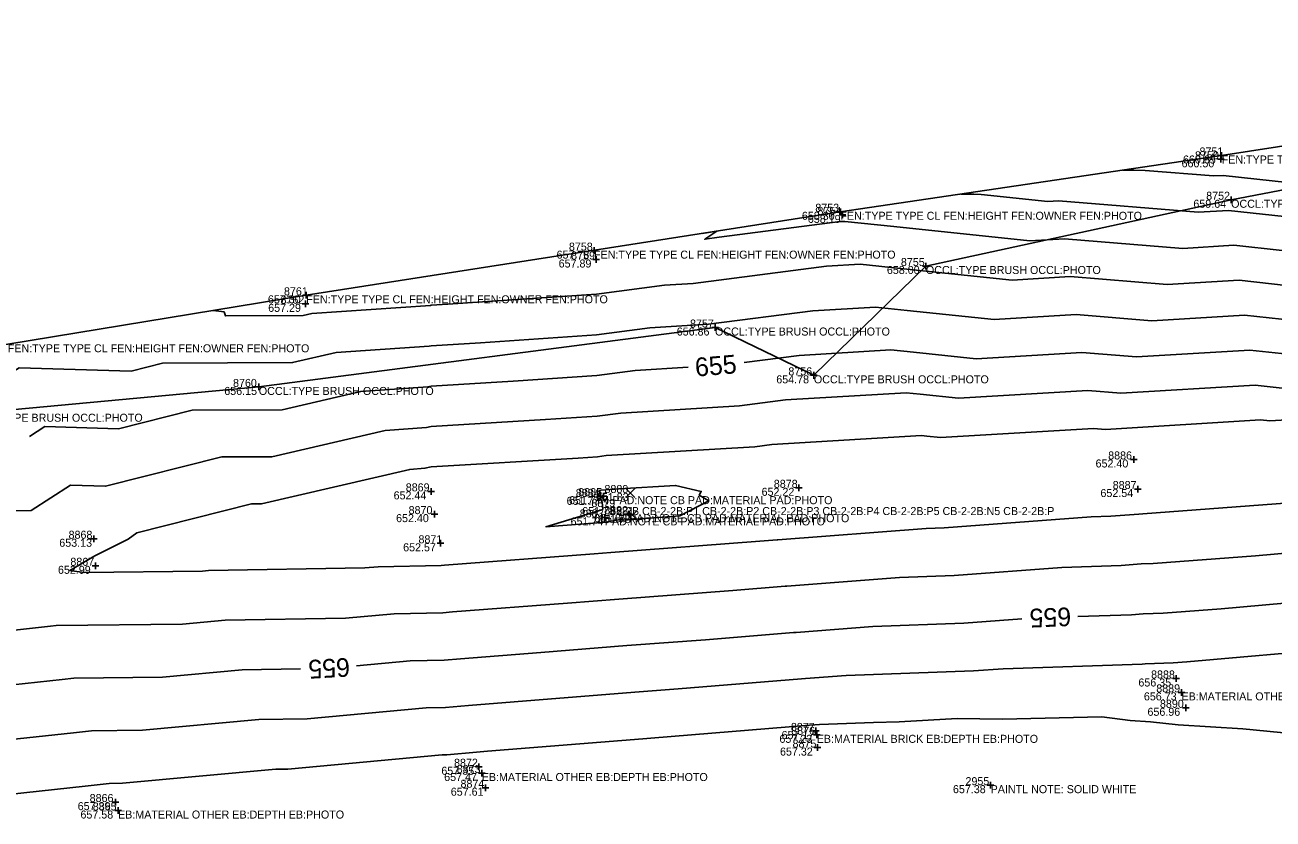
# Model space of a CAD drawing. Extents: x 2129350 to 2137777, y 657588 to 659885.
# Drawn here: x 2137058.3 to 2137245.4, y 659724.5 to 659843.4 of the extents above; entities that cross this region are included whole.
import ezdxf

# ---------------------------------------------------------------- set-up
doc = ezdxf.new("R2010")
doc.units = 0
for name, color, linetype in [('DT_X_Contour_Major', 7, 'Continuous'), ('DT_X_Contour_Minor', 7, 'Continuous'), ('DT_X_TIN_Hull', 7, 'Continuous'), ('SV_X_Occupation_Line', 7, 'Continuous'), ('SV_X_Random_Point', 7, 'Continuous'), ('SV_X_Shot_Marker', 7, 'Continuous'), ('SV_X_Text_Comment', 7, 'Continuous'), ('SV_X_Text_Elevation', 7, 'Continuous'), ('SV_X_Text_Name', 7, 'Continuous')]:
    doc.layers.add(name, color=color, linetype=linetype)

msp = doc.modelspace()

# ---------------------------------------------------------------- linework, layer by layer
at = {"layer": 'DT_X_Contour_Major'}
for points in [[(2137222.85, 659821.68), (2137224.53, 659821.64), (2137226.16, 659821.62), (2137236.44, 659820.79), (2137237.88, 659820.87), (2137257.62, 659818.7), (2137262.01, 659818.96), (2137264.34, 659819.1), (2137284.38, 659817.53), (2137291.18, 659818.2), (2137306.36, 659816.71), (2137314.15, 659817.48), (2137322.45, 659816.84)], [(2137166.07, 659792.85), (2137174.33, 659793.91), (2137188.07, 659794.74), (2137191.47, 659794.38), (2137200.87, 659793.4), (2137216.7, 659794.35), (2137224.86, 659793.68), (2137241.86, 659794.71), (2137248.52, 659793.98), (2137265.75, 659795.02)], [(2137058.95, 659781.79), (2137061.26, 659783.27), (2137072.29, 659782.94), (2137083.34, 659785.72), (2137096.85, 659785.78), (2137108.6, 659788.51), (2137118.66, 659789.2), (2137119.17, 659789.32), (2137131.44, 659790.05), (2137144, 659790.92), (2137149.76, 659791.67), (2137157.7, 659792.15)], [(2137216.09, 659754.8), (2137224.15, 659755.07), (2137225.87, 659755.2), (2137228.86, 659755.29), (2137237.58, 659755.96), (2137253.75, 659757.38), (2137262.66, 659758.06), (2137278.63, 659759.46), (2137281.29, 659759.66), (2137283.68, 659759.87), (2137300.27, 659760.8), (2137308.67, 659760.82), (2137315.85, 659761.24)], [(2137107.97, 659747.43), (2137116.02, 659748.16), (2137121.1, 659748.26), (2137123.55, 659748.48), (2137135.58, 659749.4), (2137148.5, 659750.44), (2137160.27, 659751.33), (2137173.45, 659752.39), (2137173.87, 659752.43), (2137185.36, 659753.3), (2137198.99, 659753.8), (2137207.7, 659754.46)], [(2137000.08, 659740.11), (2137011.06, 659742.61), (2137011.17, 659742.64), (2137013.55, 659742.97), (2137028.43, 659742.98), (2137038.7, 659744.09), (2137052.71, 659744.17), (2137063.83, 659745.38), (2137065.6, 659745.57), (2137078.9, 659745.72), (2137090.82, 659746.82), (2137099.59, 659746.95)]]:
    msp.add_lwpolyline(points, dxfattribs=at)
at = {"layer": 'DT_X_Contour_Minor'}
for points in [[(2137198.54, 659818.09), (2137200.51, 659818.05), (2137201.62, 659818.02), (2137211.58, 659816.98), (2137213.2, 659817.07), (2137234.13, 659815.37), (2137238.68, 659815.64), (2137255.8, 659813.75)], [(2137159.79, 659812.2), (2137161.99, 659812.52), (2137160.17, 659811.31), (2137162.33, 659811.62), (2137180.49, 659813.95), (2137181.15, 659813.99), (2137188.53, 659813.21), (2137208.9, 659811.08), (2137214.08, 659811.39), (2137231.81, 659809.94), (2137239.48, 659810.41), (2137253.98, 659808.81)], [(2137086.5, 659800.63), (2137088.13, 659800.43), (2137088.32, 659799.82), (2137099.95, 659799.87), (2137101.26, 659800.18), (2137119.08, 659801.41), (2137119.18, 659801.43), (2137121.67, 659801.58), (2137143.93, 659803.11), (2137154.12, 659804.44), (2137158.41, 659804.7), (2137178.44, 659807.27), (2137183.45, 659807.57), (2137189.51, 659806.94), (2137206.23, 659805.19), (2137214.95, 659805.71), (2137229.49, 659804.52), (2137240.27, 659805.18), (2137252.16, 659803.86)], [(2137028.14, 659790.94), (2137035.8, 659791.06), (2137036.85, 659791.14), (2137056.59, 659791.54), (2137057.42, 659792.07), (2137074.21, 659791.57), (2137078.89, 659792.74), (2137098.4, 659792.83), (2137104.93, 659794.34), (2137118.87, 659795.3), (2137119.17, 659795.37), (2137126.56, 659795.82), (2137143.96, 659797.01), (2137151.94, 659798.06), (2137160.73, 659798.58), (2137176.38, 659800.59), (2137185.76, 659801.15), (2137190.49, 659800.66), (2137203.55, 659799.29), (2137215.83, 659800.03), (2137227.18, 659799.1), (2137241.07, 659799.94), (2137250.34, 659798.92)], [(2137050.95, 659770.52), (2137059.22, 659770.69), (2137065.1, 659774.48), (2137070.36, 659774.32), (2137087.79, 659778.71), (2137095.3, 659778.74), (2137112.28, 659782.68), (2137118.45, 659783.1), (2137119.16, 659783.26), (2137136.32, 659784.29), (2137144.04, 659784.82), (2137147.57, 659785.28), (2137165.37, 659786.35), (2137172.28, 659787.24), (2137190.38, 659788.32), (2137192.45, 659788.1), (2137198.19, 659787.5), (2137217.58, 659788.67), (2137222.55, 659788.26), (2137242.66, 659789.48), (2137246.7, 659789.03)], [(2137268.36, 659785.51), (2137244.88, 659784.09), (2137243.46, 659784.25), (2137220.23, 659782.84), (2137218.46, 659782.99), (2137195.51, 659781.61), (2137193.44, 659781.82), (2137192.68, 659781.9), (2137170.23, 659780.56), (2137167.7, 659780.23), (2137145.39, 659778.9), (2137144.07, 659778.73), (2137141.21, 659778.53), (2137119.15, 659777.2), (2137118.23, 659777), (2137115.95, 659776.84), (2137093.75, 659771.69), (2137092.24, 659771.69), (2137075.04, 659767.36), (2137073.76, 659766.39), (2137068.77, 659763.87), (2137065, 659761.7), (2137067.13, 659761.42), (2137084.89, 659761.62), (2137085.78, 659761.71), (2137109.2, 659762.07), (2137111.21, 659762.25), (2137120.68, 659762.43), (2137121.14, 659762.47), (2137143.59, 659764.17), (2137146.08, 659764.37), (2137168.44, 659766.07), (2137171.01, 659766.28), (2137171.1, 659766.28), (2137193.37, 659767.97), (2137196.07, 659768.07), (2137218.07, 659769.74), (2137221.05, 659769.84), (2137225.25, 659770.15), (2137225.85, 659770.17), (2137247.83, 659771.85)], [(2137144.88, 659770.83), (2137144.8, 659771.95), (2137144.59, 659772.34), (2137144.4, 659773.68), (2137144.63, 659773.74), (2137147.32, 659773.93), (2137155.79, 659774.45), (2137159.65, 659773.53), (2137159.31, 659773), (2137160.79, 659772.12), (2137156.44, 659769.87), (2137148.05, 659769.22), (2137147.8, 659769.37), (2137145.31, 659768.95), (2137136.37, 659768.26), (2137144.88, 659770.83)], [(2137056.7, 659752.77), (2137062.09, 659753.36), (2137062.95, 659753.45), (2137081.89, 659753.67), (2137088.3, 659754.26), (2137106.32, 659754.54), (2137113.61, 659755.21), (2137120.89, 659755.34), (2137122.35, 659755.48), (2137139.59, 659756.79), (2137147.29, 659757.41), (2137164.36, 659758.7), (2137172.23, 659759.33), (2137172.49, 659759.36), (2137189.37, 659760.64), (2137197.53, 659760.93), (2137213.68, 659762.16), (2137222.6, 659762.45), (2137225.56, 659762.68), (2137227.36, 659762.73), (2137242.7, 659763.91), (2137252.23, 659764.74)], [(2137048.72, 659735.56), (2137065.56, 659737.39), (2137068.25, 659737.69), (2137075.9, 659737.77), (2137093.35, 659739.37), (2137100.56, 659739.48), (2137118.43, 659741.12), (2137121.32, 659741.18), (2137124.75, 659741.49), (2137131.58, 659742.01), (2137149.71, 659743.47), (2137156.18, 659743.96), (2137174.66, 659745.45), (2137175.26, 659745.5), (2137181.36, 659745.96), (2137200.46, 659746.66), (2137204.89, 659746.99), (2137225.71, 659747.68), (2137226.18, 659747.72), (2137230.37, 659747.85), (2137232.45, 659748.01), (2137255.26, 659750.01)], [(2137254.15, 659736.69), (2137240.82, 659737.99), (2137231.14, 659738.6), (2137226.98, 659739.03), (2137223.96, 659739.23), (2137219.71, 659739.77), (2137204.8, 659739.44), (2137198, 659739.53), (2137189.32, 659739.01), (2137185.47, 659738.92), (2137177.35, 659738.62)], [(2137177.35, 659738.62), (2137176.65, 659738.57), (2137175.88, 659738.51), (2137152.1, 659736.59), (2137150.91, 659736.5), (2137127.58, 659734.62), (2137125.95, 659734.5), (2137121.53, 659734.09), (2137120.83, 659734.08), (2137097.68, 659731.95), (2137095.87, 659731.93), (2137072.9, 659729.82), (2137070.89, 659729.8), (2137067.29, 659729.41), (2137044.73, 659726.95)]]:
    msp.add_lwpolyline(points, dxfattribs=at)
at = {"layer": 'DT_X_TIN_Hull'}
msp.add_lwpolyline([(2137285.08, 659831.19), (2137237.64, 659823.86), (2137180.49, 659815.43), (2137100.44, 659802.92), (2137055.7, 659795.58), (2136999.31, 659786.09), (2136953.2, 659777.82), (2136896.24, 659767.87), (2136839.62, 659757.4), (2136780.97, 659746.94), (2136684.22, 659729.41), (2136588.25, 659712.61), (2136516.86, 659699.33), (2136461.92, 659689.97), (2136416.01, 659681.81), (2136327.06, 659665.12), (2136264.41, 659654.41)], dxfattribs=at)
at = {"layer": 'SV_X_Occupation_Line'}
msp.add_lwpolyline([(2137480.38, 659843.41), (2137437.87, 659834.95), (2137389.36, 659837.99), (2137332.62, 659830.1), (2137285.98, 659826.21), (2137239.07, 659817.23), (2137193.32, 659807.3), (2137176.53, 659790.93), (2137161.71, 659798.09), (2137093.33, 659789.19), (2137049.71, 659785.18), (2137001.99, 659777.26), (2136954.5, 659770.07), (2136896.4, 659764.61), (2136840.89, 659752.59), (2136788.74, 659742.51), (2136730.29, 659733.36), (2136681.93, 659723.11), (2136638.55, 659717.12), (2136590.23, 659707.52), (2136559.74, 659704.46)], dxfattribs=at)
at = {"layer": 'SV_X_Random_Point'}
for p, q in [((2137143.94, 659772.06), (2137145.27, 659773.39)), ((2137143.94, 659773.39), (2137145.27, 659772.06)), ((2137148.35, 659772.63), (2137149.68, 659773.97)), ((2137148.35, 659773.97), (2137149.68, 659772.63)), ((2137148.66, 659769.32), (2137150, 659770.65)), ((2137148.66, 659770.65), (2137150, 659769.32))]:
    msp.add_line(p, q, dxfattribs=at)
at = {"layer": 'SV_X_Shot_Marker'}
for p, q in [((2137237.15, 659823.86), (2137238.15, 659823.86)), ((2137237.52, 659823.79), (2137237.52, 659822.79)), ((2137237.65, 659824.36), (2137237.65, 659823.36)), ((2137237.65, 659823.86), (2137237.65, 659823.86)), ((2137237.02, 659823.29), (2137238.02, 659823.29)), ((2137237.52, 659823.29), (2137237.52, 659823.29)), ((2137238.57, 659817.23), (2137239.57, 659817.23)), ((2137239.07, 659817.73), (2137239.07, 659816.73)), ((2137239.07, 659817.23), (2137239.07, 659817.23)), ((2137180, 659815.43), (2137181, 659815.43)), ((2137180.3, 659814.96), (2137181.3, 659814.96)), ((2137180.5, 659815.93), (2137180.5, 659814.93)), ((2137180.5, 659815.43), (2137180.5, 659815.43)), ((2137180.8, 659815.46), (2137180.8, 659814.46)), ((2137180.8, 659814.96), (2137180.8, 659814.96)), ((2137143.07, 659809.61), (2137144.07, 659809.61)), ((2137143.57, 659810.11), (2137143.57, 659809.11)), ((2137143.57, 659809.61), (2137143.57, 659809.61)), ((2137143.9, 659808.78), (2137143.9, 659807.78)), ((2137143.4, 659808.28), (2137144.4, 659808.28)), ((2137143.9, 659808.28), (2137143.9, 659808.28)), ((2137192.82, 659807.3), (2137193.82, 659807.3)), ((2137193.32, 659807.8), (2137193.32, 659806.8)), ((2137193.32, 659807.3), (2137193.32, 659807.3)), ((2137100.44, 659803.42), (2137100.44, 659802.42)), ((2137099.84, 659801.65), (2137100.84, 659801.65)), ((2137099.94, 659802.92), (2137100.94, 659802.92)), ((2137100.34, 659802.15), (2137100.34, 659801.15)), ((2137100.34, 659801.65), (2137100.34, 659801.65)), ((2137100.44, 659802.92), (2137100.44, 659802.92)), ((2137161.21, 659798.09), (2137162.21, 659798.09)), ((2137161.71, 659798.59), (2137161.71, 659797.59)), ((2137161.71, 659798.09), (2137161.71, 659798.09)), ((2137176.03, 659790.93), (2137177.03, 659790.93)), ((2137176.53, 659791.43), (2137176.53, 659790.43)), ((2137176.53, 659790.93), (2137176.53, 659790.93)), ((2137092.83, 659789.19), (2137093.83, 659789.19)), ((2137093.33, 659789.69), (2137093.33, 659788.69)), ((2137093.33, 659789.19), (2137093.33, 659789.19)), ((2137224.49, 659778.83), (2137224.49, 659777.83)), ((2137223.99, 659778.33), (2137224.99, 659778.33)), ((2137224.49, 659778.33), (2137224.49, 659778.33)), ((2137118.65, 659773.55), (2137119.65, 659773.55)), ((2137119.15, 659774.05), (2137119.15, 659773.05)), ((2137119.15, 659773.55), (2137119.15, 659773.55)), ((2137144.98, 659773.33), (2137144.98, 659772.33)), ((2137173.78, 659774.08), (2137174.78, 659774.08)), ((2137174.28, 659774.58), (2137174.28, 659773.58)), ((2137174.28, 659774.08), (2137174.28, 659774.08)), ((2137224.59, 659773.9), (2137225.59, 659773.9)), ((2137225.09, 659774.4), (2137225.09, 659773.4)), ((2137225.09, 659773.9), (2137225.09, 659773.9)), ((2137144.48, 659772.83), (2137145.48, 659772.83)), ((2137144.98, 659772.83), (2137144.98, 659772.83)), ((2137119.14, 659770.14), (2137120.14, 659770.14)), ((2137119.64, 659770.64), (2137119.64, 659769.64)), ((2137119.64, 659770.14), (2137119.64, 659770.14)), ((2137144.7, 659769.65), (2137145.7, 659769.65)), ((2137145.2, 659770.15), (2137145.2, 659769.15)), ((2137145.2, 659769.65), (2137145.2, 659769.65)), ((2137148.35, 659770.13), (2137149.35, 659770.13)), ((2137148.85, 659770.63), (2137148.85, 659769.63)), ((2137148.85, 659770.13), (2137148.85, 659770.13)), ((2137068.11, 659766.45), (2137069.11, 659766.45)), ((2137068.61, 659766.95), (2137068.61, 659765.95)), ((2137068.61, 659766.45), (2137068.61, 659766.45)), ((2137120.08, 659765.77), (2137121.08, 659765.77)), ((2137120.58, 659766.27), (2137120.58, 659765.27)), ((2137120.58, 659765.77), (2137120.58, 659765.77)), ((2137068.37, 659762.4), (2137069.37, 659762.4)), ((2137068.87, 659762.9), (2137068.87, 659761.9)), ((2137068.87, 659762.4), (2137068.87, 659762.4)), ((2137230.35, 659745.52), (2137231.35, 659745.52)), ((2137230.85, 659746.02), (2137230.85, 659745.02)), ((2137230.85, 659745.52), (2137230.85, 659745.52)), ((2137231.13, 659743.44), (2137232.13, 659743.44)), ((2137231.63, 659743.94), (2137231.63, 659742.94)), ((2137231.63, 659743.44), (2137231.63, 659743.44)), ((2137232.29, 659741.63), (2137232.29, 659740.63)), ((2137231.79, 659741.13), (2137232.79, 659741.13)), ((2137232.29, 659741.13), (2137232.29, 659741.13)), ((2137176.33, 659737.66), (2137177.33, 659737.66)), ((2137176.83, 659738.16), (2137176.83, 659737.16)), ((2137176.83, 659737.66), (2137176.83, 659737.66)), ((2137176.96, 659737.58), (2137176.96, 659736.58)), ((2137176.46, 659737.08), (2137177.46, 659737.08)), ((2137176.96, 659737.08), (2137176.96, 659737.08)), ((2137177.08, 659735.67), (2137177.08, 659734.67)), ((2137176.58, 659735.17), (2137177.58, 659735.17)), ((2137177.08, 659735.17), (2137177.08, 659735.17)), ((2137125.83, 659732.3), (2137126.83, 659732.3)), ((2137126.33, 659732.8), (2137126.33, 659731.8)), ((2137126.33, 659732.3), (2137126.33, 659732.3)), ((2137126.24, 659731.36), (2137127.24, 659731.36)), ((2137126.74, 659731.86), (2137126.74, 659730.86)), ((2137126.74, 659731.36), (2137126.74, 659731.36)), ((2137203.02, 659730.04), (2137203.02, 659729.04)), ((2137126.8, 659729.16), (2137127.8, 659729.16)), ((2137127.3, 659729.66), (2137127.3, 659728.66)), ((2137127.3, 659729.16), (2137127.3, 659729.16)), ((2137202.52, 659729.54), (2137203.52, 659729.54)), ((2137203.02, 659729.54), (2137203.02, 659729.54)), ((2137071.33, 659727.01), (2137072.33, 659727.01)), ((2137071.83, 659727.51), (2137071.83, 659726.51)), ((2137071.83, 659727.01), (2137071.83, 659727.01)), ((2137071.73, 659725.74), (2137072.73, 659725.74)), ((2137072.23, 659726.24), (2137072.23, 659725.24)), ((2137072.23, 659725.74), (2137072.23, 659725.74))]:
    msp.add_line(p, q, dxfattribs=at)

# ---------------------------------------------------------------- texts
at = {"layer": 'DT_X_Contour_Major'}
for rotation, p in [(4.8345, (2137158.82, 659790.73)), (182.3472, (2137215.04, 659756.19)), (183.2441, (2137106.91, 659748.62))]:
    msp.add_text('655', height=2.8, rotation=rotation, dxfattribs=at).set_placement(p)
at = {"layer": 'SV_X_Text_Comment'}
for s, p in [('FEN:TYPE TYPE CL FEN:HEIGHT FEN:OWNER FEN:PHOTO', (2137237.65, 659822.66)), ('OCCL:TYPE BRUSH OCCL:PHOTO', (2137239.07, 659816.03)), ('FEN:TYPE TYPE CL FEN:HEIGHT FEN:OWNER FEN:PHOTO', (2137180.5, 659814.23)), ('FEN:TYPE TYPE CL FEN:HEIGHT FEN:OWNER FEN:PHOTO', (2137143.57, 659808.41)), ('OCCL:TYPE BRUSH OCCL:PHOTO', (2137193.32, 659806.11)), ('FEN:TYPE TYPE CL FEN:HEIGHT FEN:OWNER FEN:PHOTO', (2137100.44, 659801.72)), ('OCCL:TYPE BRUSH OCCL:PHOTO', (2137161.71, 659796.89)), ('FEN:TYPE TYPE CL FEN:HEIGHT FEN:OWNER FEN:PHOTO', (2137055.7, 659794.38)), ('OCCL:TYPE BRUSH OCCL:PHOTO', (2137176.53, 659789.73)), ('OCCL:TYPE BRUSH OCCL:PHOTO', (2137093.33, 659787.99)), ('OCCL:TYPE BRUSH OCCL:PHOTO', (2137049.71, 659783.98)), ('4 PAD:NOTE CB PAD:MATERIAL PAD:PHOTO', (2137144.98, 659771.63)), ('2-2B CB-2-2B:P1 CB-2-2B:P2 CB-2-2B:P3 CB-2-2B:P4 CB-2-2B:P5 CB-2-2B:N5 CB-2-2B:P', (2137146.94, 659770)), ('PAD:NOTE CB PAD:MATERIAL PAD:PHOTO', (2137145.2, 659768.45)), ('PAD:NOTE CB PAD:MATERIAL PAD:PHOTO', (2137148.85, 659768.93)), ('EB:MATERIAL OTHER EB:DEPTH EB:PHOTO', (2137231.63, 659742.24)), ('EB:MATERIAL BRICK EB:DEPTH EB:PHOTO', (2137176.96, 659735.88)), ('EB:MATERIAL OTHER EB:DEPTH EB:PHOTO', (2137126.74, 659730.16)), ('PAINTL NOTE: SOLID WHITE', (2137203.02, 659728.34)), ('EB:MATERIAL OTHER EB:DEPTH EB:PHOTO', (2137072.23, 659724.54))]:
    msp.add_text(s, height=1.2, dxfattribs=at).set_placement(p)
at = {"layer": 'SV_X_Text_Elevation'}
for s, p in [('660.65', (2137231.85, 659822.66)), ('660.50', (2137231.64, 659822.09)), ('659.64', (2137233.41, 659816.03)), ('658.30', (2137174.73, 659814.23)), ('658.19', (2137175.62, 659813.76)), ('657.78', (2137137.96, 659808.41)), ('657.89', (2137138.27, 659807.08)), ('658.00', (2137187.47, 659806.11)), ('657.30', (2137094.69, 659801.72)), ('657.29', (2137094.73, 659800.44)), ('656.86', (2137155.97, 659796.89)), ('654.78', (2137170.89, 659789.73)), ('656.15', (2137088.15, 659787.99)), ('652.40', (2137218.75, 659777.13)), ('652.44', (2137113.53, 659772.35)), ('651.83', (2137143.85, 659772.1)), ('652.22', (2137168.69, 659772.88)), ('652.54', (2137219.48, 659772.7)), ('651.77', (2137139.46, 659771.53)), ('651.77', (2137139.83, 659771.63)), ('651.78', (2137141.79, 659770)), ('652.40', (2137113.9, 659768.94)), ('651.74', (2137140.06, 659768.45)), ('651.80', (2137143.58, 659768.93)), ('651.78', (2137144.17, 659768.79)), ('653.13', (2137063.42, 659765.25)), ('652.57', (2137114.96, 659764.57)), ('652.99', (2137063.22, 659761.2)), ('656.35', (2137225.17, 659744.32)), ('656.73', (2137225.99, 659742.24)), ('656.96', (2137226.53, 659739.93)), ('657.17', (2137171.68, 659736.46)), ('657.23', (2137171.36, 659735.88)), ('657.32', (2137171.45, 659733.97)), ('657.35', (2137120.69, 659731.1)), ('657.47', (2137121.11, 659730.16)), ('657.61', (2137122.1, 659727.96)), ('657.38', (2137197.37, 659728.34)), ('657.39', (2137066.18, 659725.8)), ('657.58', (2137066.59, 659724.54))]:
    msp.add_text(s, height=1.2, dxfattribs=at).set_placement(p)
at = {"layer": 'SV_X_Text_Name'}
for s, p in [('8750', (2137233.66, 659823.29)), ('8751', (2137234.33, 659823.86)), ('8752', (2137235.33, 659817.23)), ('8753', (2137176.74, 659815.43)), ('8754', (2137177.06, 659814.96)), ('8758', (2137139.81, 659809.61)), ('8759', (2137140.14, 659808.28)), ('8755', (2137189.57, 659807.3)), ('8761', (2137097.1, 659802.92)), ('8762', (2137096.58, 659801.65)), ('8757', (2137157.96, 659798.09)), ('8756', (2137172.7, 659790.93)), ('8760', (2137089.46, 659789.19)), ('8886', (2137220.64, 659778.33)), ('8878', (2137170.52, 659774.08)), ('8887', (2137221.32, 659773.9)), ('8869', (2137115.35, 659773.55)), ('8884', (2137140.84, 659772.72)), ('8885', (2137141.21, 659772.83)), ('8880', (2137145.14, 659773.3)), ('8870', (2137115.78, 659770.14)), ('8879', (2137143.18, 659771.2)), ('8882', (2137145.09, 659770.13)), ('8881', (2137145.99, 659769.99)), ('8883', (2137141.43, 659769.65)), ('8868', (2137064.81, 659766.45)), ('8871', (2137117.26, 659765.77)), ('8867', (2137065.08, 659762.4)), ('8888', (2137227.07, 659745.52)), ('8889', (2137227.85, 659743.44)), ('8890', (2137228.4, 659741.13)), ('8877', (2137173.08, 659737.66)), ('8876', (2137173.14, 659737.08)), ('8875', (2137173.33, 659735.17)), ('8872', (2137122.59, 659732.3)), ('8873', (2137122.99, 659731.36)), ('8874', (2137123.56, 659729.16)), ('2955', (2137199.25, 659729.54)), ('8866', (2137067.97, 659727.01)), ('8865', (2137068.44, 659725.74))]:
    msp.add_text(s, height=1.2, dxfattribs=at).set_placement(p)

doc.saveas('drawing.dxf')
